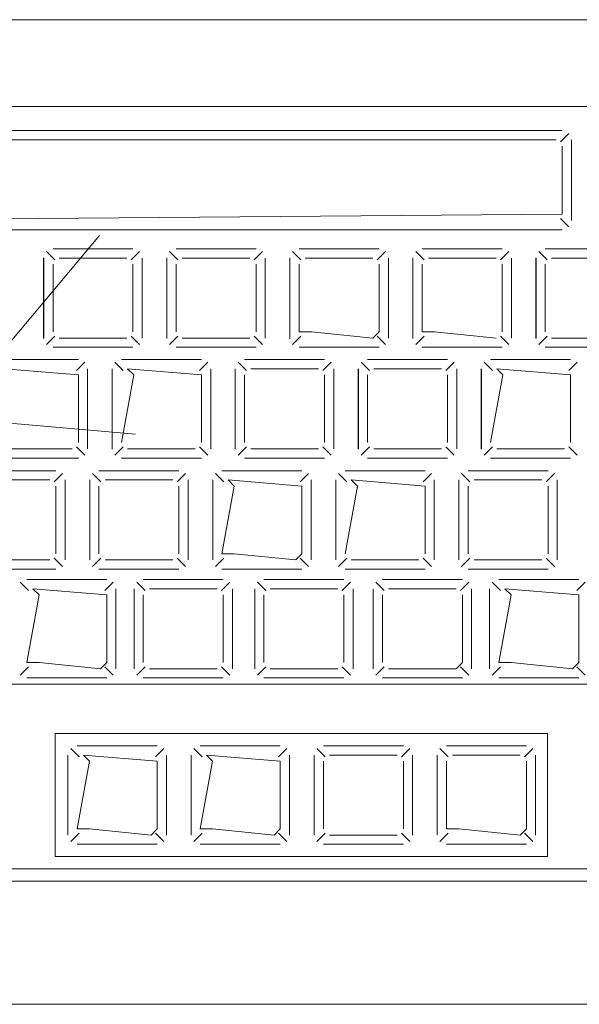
# Model space of a CAD drawing. Header units: feet. Extents: x 8 to 127, y 6 to 90.
# Tile 379 of 538: x 51.3948 to 51.4403, y 50.2827 to 50.3627. Entities that reach past the tile are written whole.
import ezdxf

# ---------------------------------------------------------------- set-up
doc = ezdxf.new("R2010")
doc.units = ezdxf.units.FT
doc.header["$MEASUREMENT"] = 0
doc.layers.add('MOBILARIO', color=8, linetype='Continuous')
doc.layers.add('NO ESPESSURA', color=250, linetype='Continuous')

msp = doc.modelspace()

# ---------------------------------------------------------------- linework, layer by layer
at = {"layer": 'MOBILARIO', "lineweight": 5}
for p, q in [((51.332661, 50.36268), (51.560661, 50.36268)), ((51.332661, 50.36268), (51.560661, 50.36268)), ((51.359661, 50.355619), (51.456161, 50.355619)), ((51.359661, 50.355619), (51.456161, 50.355619)), ((51.376963, 50.353664), (51.43886, 50.353664)), ((51.376963, 50.353664), (51.43886, 50.353664)), ((51.43836, 50.352914), (51.377463, 50.352914)), ((51.43836, 50.352914), (51.377463, 50.352914)), ((51.438713, 50.352768), (51.43939, 50.353444)), ((51.438713, 50.352768), (51.43939, 50.353444)), ((51.43961, 50.352914), (51.43961, 50.346369)), ((51.43961, 50.346369), (51.43961, 50.352914)), ((51.43961, 50.352914), (51.43961, 50.346369)), ((51.43961, 50.346369), (51.43961, 50.352914)), ((51.43886, 50.346869), (51.43886, 50.352414)), ((51.43886, 50.346869), (51.43886, 50.352414)), ((51.377463, 50.346369), (51.43886, 50.346869)), ((51.377463, 50.346369), (51.43886, 50.346869)), ((51.438713, 50.346516), (51.43939, 50.345839)), ((51.438713, 50.346516), (51.43939, 50.345839)), ((51.43886, 50.345619), (51.376963, 50.345619)), ((51.43886, 50.345619), (51.376963, 50.345619)), ((51.397485, 50.344066), (51.403985, 50.344066)), ((51.397485, 50.344066), (51.403985, 50.344066)), ((51.407485, 50.344066), (51.413985, 50.344066)), ((51.407485, 50.344066), (51.413985, 50.344066)), ((51.417485, 50.344066), (51.423985, 50.344066)), ((51.417485, 50.344066), (51.423985, 50.344066)), ((51.427485, 50.344066), (51.433985, 50.344066)), ((51.427485, 50.344066), (51.433985, 50.344066)), ((51.437485, 50.344066), (51.443985, 50.344066)), ((51.437485, 50.344066), (51.443985, 50.344066)), ((51.396723, 50.336779), (51.396723, 50.343324)), ((51.396723, 50.336779), (51.396723, 50.343324)), ((51.396735, 50.336816), (51.396735, 50.343316)), ((51.396735, 50.336816), (51.396735, 50.343316)), ((51.397632, 50.343169), (51.396955, 50.343846)), ((51.397632, 50.343169), (51.396955, 50.343846)), ((51.397985, 50.343316), (51.403485, 50.343316)), ((51.397985, 50.343316), (51.403485, 50.343316)), ((51.403839, 50.343169), (51.404516, 50.343846)), ((51.403839, 50.343169), (51.404516, 50.343846)), ((51.404735, 50.343316), (51.404735, 50.336816)), ((51.404735, 50.343316), (51.404735, 50.336816)), ((51.406723, 50.336779), (51.406723, 50.343324)), ((51.406723, 50.336779), (51.406723, 50.343324)), ((51.406735, 50.336816), (51.406735, 50.343316)), ((51.406735, 50.336816), (51.406735, 50.343316)), ((51.407632, 50.343169), (51.406955, 50.343846)), ((51.407632, 50.343169), (51.406955, 50.343846)), ((51.407985, 50.343316), (51.413485, 50.343316)), ((51.407985, 50.343316), (51.413485, 50.343316)), ((51.413839, 50.343169), (51.414516, 50.343846)), ((51.413839, 50.343169), (51.414516, 50.343846)), ((51.414735, 50.343316), (51.414735, 50.336816)), ((51.414735, 50.343316), (51.414735, 50.336816)), ((51.416723, 50.336779), (51.416723, 50.343324)), ((51.416723, 50.336779), (51.416723, 50.343324)), ((51.416735, 50.336816), (51.416735, 50.343316)), ((51.416735, 50.336816), (51.416735, 50.343316)), ((51.417632, 50.343169), (51.416955, 50.343846)), ((51.417632, 50.343169), (51.416955, 50.343846)), ((51.417985, 50.343316), (51.423485, 50.343316)), ((51.417985, 50.343316), (51.423485, 50.343316)), ((51.423839, 50.343169), (51.424516, 50.343846)), ((51.423839, 50.343169), (51.424516, 50.343846)), ((51.424735, 50.343316), (51.424735, 50.336816)), ((51.424735, 50.343316), (51.424735, 50.336816)), ((51.426723, 50.336779), (51.426723, 50.343324)), ((51.426723, 50.336779), (51.426723, 50.343324)), ((51.426735, 50.336816), (51.426735, 50.343316)), ((51.426735, 50.336816), (51.426735, 50.343316)), ((51.427632, 50.343169), (51.426955, 50.343846)), ((51.427632, 50.343169), (51.426955, 50.343846)), ((51.427985, 50.343316), (51.433485, 50.343316)), ((51.427985, 50.343316), (51.433485, 50.343316)), ((51.433839, 50.343169), (51.434516, 50.343846)), ((51.433839, 50.343169), (51.434516, 50.343846)), ((51.434735, 50.343316), (51.434735, 50.336816)), ((51.434735, 50.343316), (51.434735, 50.336816)), ((51.436723, 50.336779), (51.436723, 50.343324)), ((51.436723, 50.336779), (51.436723, 50.343324)), ((51.436735, 50.336816), (51.436735, 50.343316)), ((51.436735, 50.336816), (51.436735, 50.343316)), ((51.437632, 50.343169), (51.436955, 50.343846)), ((51.437632, 50.343169), (51.436955, 50.343846)), ((51.437985, 50.343316), (51.443485, 50.343316)), ((51.437985, 50.343316), (51.443485, 50.343316)), ((51.397485, 50.337316), (51.397485, 50.342816)), ((51.397485, 50.337316), (51.397485, 50.342816)), ((51.403985, 50.342816), (51.403985, 50.337316)), ((51.403985, 50.342816), (51.403985, 50.337316)), ((51.407485, 50.337316), (51.407485, 50.342816)), ((51.407485, 50.337316), (51.407485, 50.342816)), ((51.413985, 50.342816), (51.413985, 50.337316)), ((51.413985, 50.342816), (51.413985, 50.337316)), ((51.417485, 50.337316), (51.417485, 50.342816)), ((51.417485, 50.337316), (51.417485, 50.342816)), ((51.423985, 50.342816), (51.423985, 50.337316)), ((51.423985, 50.342816), (51.423985, 50.337316)), ((51.427485, 50.337316), (51.427485, 50.342816)), ((51.427485, 50.337316), (51.427485, 50.342816)), ((51.433985, 50.342816), (51.433985, 50.337316)), ((51.433985, 50.342816), (51.433985, 50.337316)), ((51.437485, 50.337316), (51.437485, 50.342816)), ((51.437485, 50.337316), (51.437485, 50.342816)), ((51.397632, 50.336962), (51.396955, 50.336285)), ((51.397632, 50.336962), (51.396955, 50.336285)), ((51.403485, 50.336816), (51.397985, 50.336816)), ((51.403485, 50.336816), (51.397985, 50.336816)), ((51.403839, 50.336962), (51.404516, 50.336285)), ((51.403839, 50.336962), (51.404516, 50.336285)), ((51.407632, 50.336962), (51.406955, 50.336285)), ((51.407632, 50.336962), (51.406955, 50.336285)), ((51.413485, 50.336816), (51.407985, 50.336816)), ((51.413485, 50.336816), (51.407985, 50.336816)), ((51.413839, 50.336962), (51.414516, 50.336285)), ((51.413839, 50.336962), (51.414516, 50.336285)), ((51.417632, 50.336962), (51.416955, 50.336285)), ((51.417632, 50.336962), (51.416955, 50.336285)), ((51.418485, 50.337316), (51.417485, 50.337316)), ((51.418485, 50.337316), (51.417485, 50.337316)), ((51.423485, 50.336816), (51.418485, 50.337316)), ((51.423485, 50.336816), (51.418485, 50.337316)), ((51.423985, 50.337316), (51.423485, 50.336816)), ((51.423985, 50.337316), (51.423485, 50.336816)), ((51.423839, 50.336962), (51.424516, 50.336285)), ((51.423839, 50.336962), (51.424516, 50.336285)), ((51.427632, 50.336962), (51.426955, 50.336285)), ((51.427632, 50.336962), (51.426955, 50.336285)), ((51.428485, 50.337316), (51.427485, 50.337316)), ((51.428485, 50.337316), (51.427485, 50.337316)), ((51.433485, 50.336816), (51.428485, 50.337316)), ((51.433485, 50.336816), (51.428485, 50.337316)), ((51.433839, 50.336962), (51.434516, 50.336285)), ((51.433839, 50.336962), (51.434516, 50.336285)), ((51.437632, 50.336962), (51.436955, 50.336285)), ((51.437632, 50.336962), (51.436955, 50.336285)), ((51.443485, 50.336816), (51.437985, 50.336816)), ((51.443485, 50.336816), (51.437985, 50.336816)), ((51.403985, 50.336066), (51.397485, 50.336066)), ((51.403985, 50.336066), (51.397485, 50.336066)), ((51.413985, 50.336066), (51.407485, 50.336066)), ((51.413985, 50.336066), (51.407485, 50.336066)), ((51.423985, 50.336066), (51.417485, 50.336066)), ((51.423985, 50.336066), (51.417485, 50.336066)), ((51.433985, 50.336066), (51.427485, 50.336066)), ((51.433985, 50.336066), (51.427485, 50.336066)), ((51.443985, 50.336066), (51.437485, 50.336066)), ((51.443985, 50.336066), (51.437485, 50.336066)), ((51.393048, 50.335066), (51.399548, 50.335066)), ((51.393048, 50.335066), (51.399548, 50.335066)), ((51.399402, 50.33417), (51.400078, 50.334846)), ((51.399402, 50.33417), (51.400078, 50.334846)), ((51.403195, 50.33417), (51.402518, 50.334846)), ((51.403195, 50.33417), (51.402518, 50.334846)), ((51.403048, 50.335066), (51.409548, 50.335066)), ((51.403048, 50.335066), (51.409548, 50.335066)), ((51.409402, 50.33417), (51.410078, 50.334846)), ((51.409402, 50.33417), (51.410078, 50.334846)), ((51.413195, 50.33417), (51.412518, 50.334846)), ((51.413195, 50.33417), (51.412518, 50.334846)), ((51.413048, 50.335066), (51.419548, 50.335066)), ((51.413048, 50.335066), (51.419548, 50.335066)), ((51.419402, 50.33417), (51.420078, 50.334846)), ((51.419402, 50.33417), (51.420078, 50.334846)), ((51.423195, 50.33417), (51.422518, 50.334846)), ((51.423195, 50.33417), (51.422518, 50.334846)), ((51.423048, 50.335066), (51.429548, 50.335066)), ((51.423048, 50.335066), (51.429548, 50.335066)), ((51.429402, 50.33417), (51.430078, 50.334846)), ((51.429402, 50.33417), (51.430078, 50.334846)), ((51.433195, 50.33417), (51.432518, 50.334846)), ((51.433195, 50.33417), (51.432518, 50.334846)), ((51.433048, 50.335066), (51.439548, 50.335066)), ((51.433048, 50.335066), (51.439548, 50.335066)), ((51.439402, 50.33417), (51.440078, 50.334846)), ((51.439402, 50.33417), (51.440078, 50.334846)), ((51.393548, 50.334316), (51.399548, 50.333816)), ((51.393548, 50.334316), (51.399548, 50.333816)), ((51.399548, 50.333816), (51.399548, 50.328316)), ((51.399548, 50.333816), (51.399548, 50.328316)), ((51.400298, 50.334316), (51.400298, 50.327816)), ((51.400298, 50.334316), (51.400298, 50.327816)), ((51.402286, 50.32778), (51.402286, 50.334325)), ((51.402286, 50.32778), (51.402286, 50.334325)), ((51.402298, 50.327816), (51.402298, 50.334316)), ((51.402298, 50.327816), (51.402298, 50.334316)), ((51.403048, 50.328316), (51.404048, 50.333816)), ((51.403048, 50.328316), (51.404048, 50.333816)), ((51.404048, 50.333816), (51.403548, 50.334316)), ((51.403548, 50.334316), (51.409548, 50.333816)), ((51.404048, 50.333816), (51.403548, 50.334316)), ((51.403548, 50.334316), (51.409548, 50.333816)), ((51.409548, 50.333816), (51.409548, 50.328316)), ((51.409548, 50.333816), (51.409548, 50.328316)), ((51.410298, 50.334316), (51.410298, 50.327816)), ((51.410298, 50.334316), (51.410298, 50.327816)), ((51.412286, 50.32778), (51.412286, 50.334325)), ((51.412286, 50.32778), (51.412286, 50.334325)), ((51.412298, 50.327816), (51.412298, 50.334316)), ((51.412298, 50.327816), (51.412298, 50.334316)), ((51.413048, 50.328316), (51.413048, 50.333816)), ((51.413048, 50.328316), (51.413048, 50.333816)), ((51.413548, 50.334316), (51.419048, 50.334316)), ((51.413548, 50.334316), (51.419048, 50.334316)), ((51.419548, 50.333816), (51.419548, 50.328316)), ((51.419548, 50.333816), (51.419548, 50.328316)), ((51.420298, 50.334316), (51.420298, 50.327816)), ((51.420298, 50.334316), (51.420298, 50.327816)), ((51.422286, 50.32778), (51.422286, 50.334325)), ((51.422286, 50.32778), (51.422286, 50.334325)), ((51.422298, 50.327816), (51.422298, 50.334316)), ((51.422298, 50.327816), (51.422298, 50.334316)), ((51.423048, 50.328316), (51.423048, 50.333816)), ((51.423048, 50.328316), (51.423048, 50.333816)), ((51.423548, 50.334316), (51.429048, 50.334316)), ((51.423548, 50.334316), (51.429048, 50.334316)), ((51.429548, 50.333816), (51.429548, 50.328316)), ((51.429548, 50.333816), (51.429548, 50.328316)), ((51.430298, 50.334316), (51.430298, 50.327816)), ((51.430298, 50.334316), (51.430298, 50.327816)), ((51.432286, 50.32778), (51.432286, 50.334325)), ((51.432286, 50.32778), (51.432286, 50.334325)), ((51.432298, 50.327816), (51.432298, 50.334316)), ((51.432298, 50.327816), (51.432298, 50.334316)), ((51.433048, 50.328316), (51.434048, 50.333816)), ((51.433048, 50.328316), (51.434048, 50.333816)), ((51.434048, 50.333816), (51.433548, 50.334316)), ((51.433548, 50.334316), (51.439548, 50.333816)), ((51.434048, 50.333816), (51.433548, 50.334316)), ((51.433548, 50.334316), (51.439548, 50.333816)), ((51.439548, 50.333816), (51.439548, 50.328316)), ((51.439548, 50.333816), (51.439548, 50.328316)), ((51.399048, 50.327816), (51.393548, 50.327816)), ((51.399048, 50.327816), (51.393548, 50.327816)), ((51.399402, 50.327962), (51.400078, 50.327286)), ((51.399402, 50.327962), (51.400078, 50.327286)), ((51.403195, 50.327962), (51.402518, 50.327286)), ((51.403195, 50.327962), (51.402518, 50.327286)), ((51.409048, 50.327816), (51.403548, 50.327816)), ((51.409048, 50.327816), (51.403548, 50.327816)), ((51.409402, 50.327962), (51.410078, 50.327286)), ((51.409402, 50.327962), (51.410078, 50.327286)), ((51.413195, 50.327962), (51.412518, 50.327286)), ((51.413195, 50.327962), (51.412518, 50.327286)), ((51.419048, 50.327816), (51.413548, 50.327816)), ((51.419048, 50.327816), (51.413548, 50.327816)), ((51.419402, 50.327962), (51.420078, 50.327286)), ((51.419402, 50.327962), (51.420078, 50.327286)), ((51.423195, 50.327962), (51.422518, 50.327286)), ((51.423195, 50.327962), (51.422518, 50.327286)), ((51.429048, 50.327816), (51.423548, 50.327816)), ((51.429048, 50.327816), (51.423548, 50.327816)), ((51.429402, 50.327962), (51.430078, 50.327286)), ((51.429402, 50.327962), (51.430078, 50.327286)), ((51.433195, 50.327962), (51.432518, 50.327286)), ((51.433195, 50.327962), (51.432518, 50.327286)), ((51.439048, 50.327816), (51.433548, 50.327816)), ((51.439048, 50.327816), (51.433548, 50.327816)), ((51.439402, 50.327962), (51.440078, 50.327286)), ((51.439402, 50.327962), (51.440078, 50.327286)), ((51.399548, 50.327066), (51.393048, 50.327066)), ((51.399548, 50.327066), (51.393048, 50.327066)), ((51.409548, 50.327066), (51.403048, 50.327066)), ((51.409548, 50.327066), (51.403048, 50.327066)), ((51.419548, 50.327066), (51.413048, 50.327066)), ((51.419548, 50.327066), (51.413048, 50.327066)), ((51.429548, 50.327066), (51.423048, 50.327066)), ((51.429548, 50.327066), (51.423048, 50.327066)), ((51.439548, 50.327066), (51.433048, 50.327066)), ((51.439548, 50.327066), (51.433048, 50.327066)), ((51.391216, 50.32603), (51.397716, 50.32603)), ((51.391216, 50.32603), (51.397716, 50.32603)), ((51.397569, 50.325133), (51.398246, 50.32581)), ((51.397569, 50.325133), (51.398246, 50.32581)), ((51.401362, 50.325133), (51.400685, 50.32581)), ((51.401362, 50.325133), (51.400685, 50.32581)), ((51.401216, 50.32603), (51.407716, 50.32603)), ((51.401216, 50.32603), (51.407716, 50.32603)), ((51.407569, 50.325133), (51.408246, 50.32581)), ((51.407569, 50.325133), (51.408246, 50.32581)), ((51.411362, 50.325133), (51.410685, 50.32581)), ((51.411362, 50.325133), (51.410685, 50.32581)), ((51.411216, 50.32603), (51.417716, 50.32603)), ((51.411216, 50.32603), (51.417716, 50.32603)), ((51.417569, 50.325133), (51.418246, 50.32581)), ((51.417569, 50.325133), (51.418246, 50.32581)), ((51.421362, 50.325133), (51.420685, 50.32581)), ((51.421362, 50.325133), (51.420685, 50.32581)), ((51.421216, 50.32603), (51.427716, 50.32603)), ((51.421216, 50.32603), (51.427716, 50.32603)), ((51.427569, 50.325133), (51.428246, 50.32581)), ((51.427569, 50.325133), (51.428246, 50.32581)), ((51.431362, 50.325133), (51.430685, 50.32581)), ((51.431362, 50.325133), (51.430685, 50.32581)), ((51.431216, 50.32603), (51.437716, 50.32603)), ((51.431216, 50.32603), (51.437716, 50.32603)), ((51.437569, 50.325133), (51.438246, 50.32581)), ((51.437569, 50.325133), (51.438246, 50.32581)), ((51.391716, 50.32528), (51.397216, 50.32528)), ((51.391716, 50.32528), (51.397216, 50.32528)), ((51.398466, 50.32528), (51.398466, 50.31878)), ((51.398466, 50.32528), (51.398466, 50.31878)), ((51.400466, 50.31878), (51.400466, 50.32528)), ((51.400466, 50.31878), (51.400466, 50.32528)), ((51.401716, 50.32528), (51.407216, 50.32528)), ((51.401716, 50.32528), (51.407216, 50.32528)), ((51.408466, 50.32528), (51.408466, 50.31878)), ((51.408466, 50.32528), (51.408466, 50.31878)), ((51.410466, 50.31878), (51.410466, 50.32528)), ((51.410466, 50.31878), (51.410466, 50.32528)), ((51.412216, 50.32478), (51.411716, 50.32528)), ((51.411716, 50.32528), (51.417716, 50.32478)), ((51.412216, 50.32478), (51.411716, 50.32528)), ((51.411716, 50.32528), (51.417716, 50.32478)), ((51.418466, 50.32528), (51.418466, 50.31878)), ((51.418466, 50.32528), (51.418466, 50.31878)), ((51.420466, 50.31878), (51.420466, 50.32528)), ((51.420466, 50.31878), (51.420466, 50.32528)), ((51.422216, 50.32478), (51.421716, 50.32528)), ((51.421716, 50.32528), (51.427716, 50.32478)), ((51.422216, 50.32478), (51.421716, 50.32528)), ((51.421716, 50.32528), (51.427716, 50.32478)), ((51.428466, 50.32528), (51.428466, 50.31878)), ((51.428466, 50.32528), (51.428466, 50.31878)), ((51.430466, 50.31878), (51.430466, 50.32528)), ((51.430466, 50.31878), (51.430466, 50.32528)), ((51.431716, 50.32528), (51.437216, 50.32528)), ((51.431716, 50.32528), (51.437216, 50.32528)), ((51.438466, 50.32528), (51.438466, 50.31878)), ((51.438466, 50.32528), (51.438466, 50.31878)), ((51.397716, 50.32478), (51.397716, 50.31928)), ((51.397716, 50.32478), (51.397716, 50.31928)), ((51.401216, 50.31928), (51.401216, 50.32478)), ((51.401216, 50.31928), (51.401216, 50.32478)), ((51.407716, 50.32478), (51.407716, 50.31928)), ((51.407716, 50.32478), (51.407716, 50.31928)), ((51.411216, 50.31928), (51.412216, 50.32478)), ((51.411216, 50.31928), (51.412216, 50.32478)), ((51.417716, 50.32478), (51.417716, 50.31928)), ((51.417716, 50.32478), (51.417716, 50.31928)), ((51.421216, 50.31928), (51.422216, 50.32478)), ((51.421216, 50.31928), (51.422216, 50.32478)), ((51.427716, 50.32478), (51.427716, 50.31928)), ((51.427716, 50.32478), (51.427716, 50.31928)), ((51.431216, 50.31928), (51.431216, 50.32478)), ((51.431216, 50.31928), (51.431216, 50.32478)), ((51.437716, 50.32478), (51.437716, 50.31928)), ((51.437716, 50.32478), (51.437716, 50.31928)), ((51.412216, 50.31928), (51.411216, 50.31928)), ((51.412216, 50.31928), (51.411216, 50.31928)), ((51.417216, 50.31878), (51.412216, 50.31928)), ((51.417216, 50.31878), (51.412216, 50.31928)), ((51.417716, 50.31928), (51.417216, 50.31878)), ((51.417716, 50.31928), (51.417216, 50.31878)), ((51.397216, 50.31878), (51.391716, 50.31878)), ((51.397216, 50.31878), (51.391716, 50.31878)), ((51.397569, 50.318926), (51.398246, 50.318249)), ((51.397569, 50.318926), (51.398246, 50.318249)), ((51.401362, 50.318926), (51.400685, 50.318249)), ((51.401362, 50.318926), (51.400685, 50.318249)), ((51.407216, 50.31878), (51.401716, 50.31878)), ((51.407216, 50.31878), (51.401716, 50.31878)), ((51.407569, 50.318926), (51.408246, 50.318249)), ((51.407569, 50.318926), (51.408246, 50.318249)), ((51.411362, 50.318926), (51.410685, 50.318249)), ((51.411362, 50.318926), (51.410685, 50.318249)), ((51.417569, 50.318926), (51.418246, 50.318249)), ((51.417569, 50.318926), (51.418246, 50.318249)), ((51.421362, 50.318926), (51.420685, 50.318249)), ((51.421362, 50.318926), (51.420685, 50.318249)), ((51.427216, 50.31878), (51.421716, 50.31878)), ((51.427216, 50.31878), (51.421716, 50.31878)), ((51.427569, 50.318926), (51.428246, 50.318249)), ((51.427569, 50.318926), (51.428246, 50.318249)), ((51.431362, 50.318926), (51.430685, 50.318249)), ((51.431362, 50.318926), (51.430685, 50.318249)), ((51.437216, 50.31878), (51.431716, 50.31878)), ((51.437216, 50.31878), (51.431716, 50.31878)), ((51.437569, 50.318926), (51.438246, 50.318249)), ((51.437569, 50.318926), (51.438246, 50.318249)), ((51.397716, 50.31803), (51.391216, 50.31803)), ((51.397716, 50.31803), (51.391216, 50.31803)), ((51.407716, 50.31803), (51.401216, 50.31803)), ((51.407716, 50.31803), (51.401216, 50.31803)), ((51.417716, 50.31803), (51.411216, 50.31803)), ((51.417716, 50.31803), (51.411216, 50.31803)), ((51.427716, 50.31803), (51.421216, 50.31803)), ((51.427716, 50.31803), (51.421216, 50.31803)), ((51.437716, 50.31803), (51.431216, 50.31803)), ((51.437716, 50.31803), (51.431216, 50.31803)), ((51.395497, 50.3163), (51.39482, 50.316977)), ((51.395497, 50.3163), (51.39482, 50.316977)), ((51.39535, 50.317196), (51.40185, 50.317196)), ((51.39535, 50.317196), (51.40185, 50.317196)), ((51.401704, 50.3163), (51.402381, 50.316977)), ((51.401704, 50.3163), (51.402381, 50.316977)), ((51.404966, 50.3163), (51.404289, 50.316977)), ((51.404966, 50.3163), (51.404289, 50.316977)), ((51.40482, 50.317196), (51.41132, 50.317196)), ((51.40482, 50.317196), (51.41132, 50.317196)), ((51.411173, 50.3163), (51.41185, 50.316977)), ((51.411173, 50.3163), (51.41185, 50.316977)), ((51.414775, 50.3163), (51.414099, 50.316977)), ((51.414775, 50.3163), (51.414099, 50.316977)), ((51.414629, 50.317196), (51.421129, 50.317196)), ((51.414629, 50.317196), (51.421129, 50.317196)), ((51.420983, 50.3163), (51.421659, 50.316977)), ((51.420983, 50.3163), (51.421659, 50.316977)), ((51.424397, 50.3163), (51.42372, 50.316977)), ((51.424397, 50.3163), (51.42372, 50.316977)), ((51.424251, 50.317196), (51.430751, 50.317196)), ((51.424251, 50.317196), (51.430751, 50.317196)), ((51.430604, 50.3163), (51.431281, 50.316977)), ((51.430604, 50.3163), (51.431281, 50.316977)), ((51.433853, 50.3163), (51.433176, 50.316977)), ((51.433853, 50.3163), (51.433176, 50.316977)), ((51.433707, 50.317196), (51.440207, 50.317196)), ((51.433707, 50.317196), (51.440207, 50.317196)), ((51.44006, 50.3163), (51.440737, 50.316977)), ((51.44006, 50.3163), (51.440737, 50.316977)), ((51.39635, 50.315946), (51.39585, 50.316446)), ((51.39585, 50.316446), (51.40185, 50.315946)), ((51.39635, 50.315946), (51.39585, 50.316446)), ((51.39585, 50.316446), (51.40185, 50.315946)), ((51.4026, 50.316446), (51.4026, 50.309946)), ((51.4026, 50.316446), (51.4026, 50.309946)), ((51.40407, 50.309946), (51.40407, 50.316446)), ((51.40407, 50.309946), (51.40407, 50.316446)), ((51.40532, 50.316446), (51.41082, 50.316446)), ((51.40532, 50.316446), (51.41082, 50.316446)), ((51.41207, 50.316446), (51.41207, 50.309946)), ((51.41207, 50.316446), (51.41207, 50.309946)), ((51.413879, 50.309946), (51.413879, 50.316446)), ((51.413879, 50.309946), (51.413879, 50.316446)), ((51.415129, 50.316446), (51.420629, 50.316446)), ((51.415129, 50.316446), (51.420629, 50.316446)), ((51.421879, 50.316446), (51.421879, 50.309946)), ((51.421879, 50.316446), (51.421879, 50.309946)), ((51.423501, 50.309946), (51.423501, 50.316446)), ((51.423501, 50.309946), (51.423501, 50.316446)), ((51.424751, 50.316446), (51.430251, 50.316446)), ((51.424751, 50.316446), (51.430251, 50.316446)), ((51.431501, 50.316446), (51.431501, 50.309946)), ((51.431501, 50.316446), (51.431501, 50.309946)), ((51.432957, 50.309946), (51.432957, 50.316446)), ((51.432957, 50.309946), (51.432957, 50.316446)), ((51.434707, 50.315946), (51.434207, 50.316446)), ((51.434207, 50.316446), (51.440207, 50.315946)), ((51.434707, 50.315946), (51.434207, 50.316446)), ((51.434207, 50.316446), (51.440207, 50.315946)), ((51.39535, 50.310446), (51.39635, 50.315946)), ((51.39535, 50.310446), (51.39635, 50.315946)), ((51.40185, 50.315946), (51.40185, 50.310446)), ((51.40185, 50.315946), (51.40185, 50.310446)), ((51.40482, 50.310446), (51.40482, 50.315946)), ((51.40482, 50.310446), (51.40482, 50.315946)), ((51.41132, 50.315946), (51.41132, 50.310446)), ((51.41132, 50.315946), (51.41132, 50.310446)), ((51.414629, 50.310446), (51.414629, 50.315946)), ((51.414629, 50.310446), (51.414629, 50.315946)), ((51.421129, 50.315946), (51.421129, 50.310446)), ((51.421129, 50.315946), (51.421129, 50.310446)), ((51.424251, 50.310446), (51.424251, 50.315946)), ((51.424251, 50.310446), (51.424251, 50.315946)), ((51.430751, 50.315946), (51.430751, 50.310446)), ((51.430751, 50.315946), (51.430751, 50.310446)), ((51.433707, 50.310446), (51.434707, 50.315946)), ((51.433707, 50.310446), (51.434707, 50.315946)), ((51.440207, 50.315946), (51.440207, 50.310446)), ((51.440207, 50.315946), (51.440207, 50.310446)), ((51.39635, 50.310446), (51.39535, 50.310446)), ((51.39635, 50.310446), (51.39535, 50.310446)), ((51.40135, 50.309946), (51.39635, 50.310446)), ((51.40135, 50.309946), (51.39635, 50.310446)), ((51.40185, 50.310446), (51.40135, 50.309946)), ((51.40185, 50.310446), (51.40135, 50.309946)), ((51.430751, 50.310446), (51.430251, 50.309946)), ((51.430751, 50.310446), (51.430251, 50.309946)), ((51.434707, 50.310446), (51.433707, 50.310446)), ((51.434707, 50.310446), (51.433707, 50.310446)), ((51.439707, 50.309946), (51.434707, 50.310446)), ((51.439707, 50.309946), (51.434707, 50.310446)), ((51.440207, 50.310446), (51.439707, 50.309946)), ((51.440207, 50.310446), (51.439707, 50.309946)), ((51.395497, 50.310093), (51.39482, 50.309416)), ((51.395497, 50.310093), (51.39482, 50.309416)), ((51.401704, 50.310093), (51.402381, 50.309416)), ((51.401704, 50.310093), (51.402381, 50.309416)), ((51.404966, 50.310093), (51.404289, 50.309416)), ((51.404966, 50.310093), (51.404289, 50.309416)), ((51.41082, 50.309946), (51.40532, 50.309946)), ((51.41082, 50.309946), (51.40532, 50.309946)), ((51.411173, 50.310093), (51.41185, 50.309416)), ((51.411173, 50.310093), (51.41185, 50.309416)), ((51.414775, 50.310093), (51.414099, 50.309416)), ((51.414775, 50.310093), (51.414099, 50.309416)), ((51.420629, 50.309946), (51.415129, 50.309946)), ((51.420629, 50.309946), (51.415129, 50.309946)), ((51.420983, 50.310093), (51.421659, 50.309416)), ((51.420983, 50.310093), (51.421659, 50.309416)), ((51.424397, 50.310093), (51.42372, 50.309416)), ((51.424397, 50.310093), (51.42372, 50.309416)), ((51.430251, 50.309946), (51.424751, 50.309946)), ((51.430251, 50.309946), (51.424751, 50.309946)), ((51.430604, 50.310093), (51.431281, 50.309416)), ((51.430604, 50.310093), (51.431281, 50.309416)), ((51.433853, 50.310093), (51.433176, 50.309416)), ((51.433853, 50.310093), (51.433176, 50.309416)), ((51.44006, 50.310093), (51.440737, 50.309416)), ((51.44006, 50.310093), (51.440737, 50.309416)), ((51.40185, 50.309196), (51.39535, 50.309196)), ((51.40185, 50.309196), (51.39535, 50.309196)), ((51.41132, 50.309196), (51.40482, 50.309196)), ((51.41132, 50.309196), (51.40482, 50.309196)), ((51.421129, 50.309196), (51.414629, 50.309196)), ((51.421129, 50.309196), (51.414629, 50.309196)), ((51.430751, 50.309196), (51.424251, 50.309196)), ((51.430751, 50.309196), (51.424251, 50.309196)), ((51.440207, 50.309196), (51.433707, 50.309196)), ((51.440207, 50.309196), (51.433707, 50.309196)), ((51.481161, 50.30868), (51.336661, 50.30868)), ((51.481161, 50.30868), (51.336661, 50.30868)), ((51.397661, 50.29468), (51.397661, 50.30468)), ((51.397661, 50.30468), (51.437661, 50.30468)), ((51.397661, 50.29468), (51.397661, 50.30468)), ((51.397661, 50.30468), (51.437661, 50.30468)), ((51.437661, 50.30468), (51.437661, 50.29468)), ((51.437661, 50.30468), (51.437661, 50.29468)), ((51.399599, 50.302783), (51.398922, 50.30346)), ((51.399599, 50.302783), (51.398922, 50.30346)), ((51.399453, 50.30368), (51.405953, 50.30368)), ((51.399453, 50.30368), (51.405953, 50.30368)), ((51.405806, 50.302783), (51.406483, 50.30346)), ((51.405806, 50.302783), (51.406483, 50.30346)), ((51.409599, 50.302783), (51.408922, 50.30346)), ((51.409599, 50.302783), (51.408922, 50.30346)), ((51.409453, 50.30368), (51.415953, 50.30368)), ((51.409453, 50.30368), (51.415953, 50.30368)), ((51.415806, 50.302783), (51.416483, 50.30346)), ((51.415806, 50.302783), (51.416483, 50.30346)), ((51.419599, 50.302783), (51.418922, 50.30346)), ((51.419599, 50.302783), (51.418922, 50.30346)), ((51.419453, 50.30368), (51.425953, 50.30368)), ((51.419453, 50.30368), (51.425953, 50.30368)), ((51.425806, 50.302783), (51.426483, 50.30346)), ((51.425806, 50.302783), (51.426483, 50.30346)), ((51.429599, 50.302783), (51.428922, 50.30346)), ((51.429599, 50.302783), (51.428922, 50.30346)), ((51.429453, 50.30368), (51.435953, 50.30368)), ((51.429453, 50.30368), (51.435953, 50.30368)), ((51.435806, 50.302783), (51.436483, 50.30346)), ((51.435806, 50.302783), (51.436483, 50.30346)), ((51.398703, 50.29643), (51.398703, 50.30293)), ((51.398703, 50.29643), (51.398703, 50.30293)), ((51.399453, 50.29693), (51.400453, 50.30243)), ((51.399453, 50.29693), (51.400453, 50.30243)), ((51.400453, 50.30243), (51.399953, 50.30293)), ((51.399953, 50.30293), (51.405953, 50.30243)), ((51.400453, 50.30243), (51.399953, 50.30293)), ((51.399953, 50.30293), (51.405953, 50.30243)), ((51.405953, 50.30243), (51.405953, 50.29693)), ((51.405953, 50.30243), (51.405953, 50.29693)), ((51.406703, 50.30293), (51.406703, 50.29643)), ((51.406703, 50.30293), (51.406703, 50.29643)), ((51.408703, 50.29643), (51.408703, 50.30293)), ((51.408703, 50.29643), (51.408703, 50.30293)), ((51.409453, 50.29693), (51.410453, 50.30243)), ((51.409453, 50.29693), (51.410453, 50.30243)), ((51.410453, 50.30243), (51.409953, 50.30293)), ((51.409953, 50.30293), (51.415953, 50.30243)), ((51.410453, 50.30243), (51.409953, 50.30293)), ((51.409953, 50.30293), (51.415953, 50.30243)), ((51.415953, 50.30243), (51.415953, 50.29693)), ((51.415953, 50.30243), (51.415953, 50.29693)), ((51.416703, 50.30293), (51.416703, 50.29643)), ((51.416703, 50.30293), (51.416703, 50.29643)), ((51.418703, 50.29643), (51.418703, 50.30293)), ((51.418703, 50.29643), (51.418703, 50.30293)), ((51.419453, 50.29693), (51.419453, 50.30243)), ((51.419453, 50.29693), (51.419453, 50.30243)), ((51.419953, 50.30293), (51.425453, 50.30293)), ((51.419953, 50.30293), (51.425453, 50.30293)), ((51.425953, 50.30243), (51.425953, 50.29693)), ((51.425953, 50.30243), (51.425953, 50.29693)), ((51.426703, 50.30293), (51.426703, 50.29643)), ((51.426703, 50.30293), (51.426703, 50.29643)), ((51.428703, 50.29643), (51.428703, 50.30293)), ((51.428703, 50.29643), (51.428703, 50.30293)), ((51.429453, 50.29693), (51.429453, 50.30243)), ((51.429453, 50.29693), (51.429453, 50.30243)), ((51.429953, 50.30293), (51.435453, 50.30293)), ((51.429953, 50.30293), (51.435453, 50.30293)), ((51.435953, 50.30243), (51.435953, 50.29693)), ((51.435953, 50.30243), (51.435953, 50.29693)), ((51.436703, 50.30293), (51.436703, 50.29643)), ((51.436703, 50.30293), (51.436703, 50.29643)), ((51.400453, 50.29693), (51.399453, 50.29693)), ((51.400453, 50.29693), (51.399453, 50.29693)), ((51.405453, 50.29643), (51.400453, 50.29693)), ((51.405453, 50.29643), (51.400453, 50.29693)), ((51.405953, 50.29693), (51.405453, 50.29643)), ((51.405953, 50.29693), (51.405453, 50.29643)), ((51.410453, 50.29693), (51.409453, 50.29693)), ((51.410453, 50.29693), (51.409453, 50.29693)), ((51.415453, 50.29643), (51.410453, 50.29693)), ((51.415453, 50.29643), (51.410453, 50.29693)), ((51.415953, 50.29693), (51.415453, 50.29643)), ((51.415953, 50.29693), (51.415453, 50.29643)), ((51.430453, 50.29693), (51.429453, 50.29693)), ((51.430453, 50.29693), (51.429453, 50.29693)), ((51.435453, 50.29643), (51.430453, 50.29693)), ((51.435453, 50.29643), (51.430453, 50.29693)), ((51.435953, 50.29693), (51.435453, 50.29643)), ((51.435953, 50.29693), (51.435453, 50.29643)), ((51.399599, 50.296576), (51.398922, 50.295899)), ((51.399599, 50.296576), (51.398922, 50.295899)), ((51.405806, 50.296576), (51.406483, 50.295899)), ((51.405806, 50.296576), (51.406483, 50.295899)), ((51.409599, 50.296576), (51.408922, 50.295899)), ((51.409599, 50.296576), (51.408922, 50.295899)), ((51.415806, 50.296576), (51.416483, 50.295899)), ((51.415806, 50.296576), (51.416483, 50.295899)), ((51.419599, 50.296576), (51.418922, 50.295899)), ((51.419599, 50.296576), (51.418922, 50.295899)), ((51.425453, 50.29643), (51.419953, 50.29643)), ((51.425453, 50.29643), (51.419953, 50.29643)), ((51.425806, 50.296576), (51.426483, 50.295899)), ((51.425806, 50.296576), (51.426483, 50.295899)), ((51.429599, 50.296576), (51.428922, 50.295899)), ((51.429599, 50.296576), (51.428922, 50.295899)), ((51.435806, 50.296576), (51.436483, 50.295899)), ((51.435806, 50.296576), (51.436483, 50.295899)), ((51.405953, 50.29568), (51.399453, 50.29568)), ((51.405953, 50.29568), (51.399453, 50.29568)), ((51.415953, 50.29568), (51.409453, 50.29568)), ((51.415953, 50.29568), (51.409453, 50.29568)), ((51.425953, 50.29568), (51.419453, 50.29568)), ((51.425953, 50.29568), (51.419453, 50.29568)), ((51.435953, 50.29568), (51.429453, 50.29568)), ((51.435953, 50.29568), (51.429453, 50.29568)), ((51.437661, 50.29468), (51.397661, 50.29468)), ((51.437661, 50.29468), (51.397661, 50.29468)), ((51.336661, 50.29368), (51.514661, 50.29368)), ((51.336661, 50.29368), (51.514661, 50.29368)), ((51.514661, 50.29268), (51.336661, 50.29268)), ((51.514661, 50.29268), (51.336661, 50.29268)), ((51.560661, 50.28268), (51.332661, 50.28268)), ((51.560661, 50.28268), (51.332661, 50.28268))]:
    msp.add_line(p, q, dxfattribs=at)
at = {"layer": 'MOBILARIO'}
for centre in [(51.43836, 50.346869), (51.43836, 50.346869), (51.417985, 50.337316), (51.417985, 50.337316), (51.423485, 50.337316), (51.423485, 50.337316), (51.427985, 50.337316), (51.427985, 50.337316), (51.399048, 50.333816), (51.399048, 50.333816), (51.403548, 50.333816), (51.403548, 50.333816), (51.409048, 50.333816), (51.409048, 50.333816), (51.433548, 50.333816), (51.433548, 50.333816), (51.439048, 50.333816), (51.439048, 50.333816), (51.411716, 50.32478), (51.411716, 50.32478), (51.417216, 50.32478), (51.417216, 50.32478), (51.421716, 50.32478), (51.421716, 50.32478), (51.427216, 50.32478), (51.427216, 50.32478), (51.411716, 50.31928), (51.411716, 50.31928), (51.417216, 50.31928), (51.417216, 50.31928), (51.39585, 50.315946), (51.39585, 50.315946), (51.40135, 50.315946), (51.40135, 50.315946), (51.434207, 50.315946), (51.434207, 50.315946), (51.439707, 50.315946), (51.439707, 50.315946), (51.39585, 50.310446), (51.39585, 50.310446), (51.40135, 50.310446), (51.40135, 50.310446), (51.430251, 50.310446), (51.430251, 50.310446), (51.434207, 50.310446), (51.434207, 50.310446), (51.439707, 50.310446), (51.439707, 50.310446), (51.399953, 50.30243), (51.399953, 50.30243), (51.405453, 50.30243), (51.405453, 50.30243), (51.409953, 50.30243), (51.409953, 50.30243), (51.415453, 50.30243), (51.415453, 50.30243), (51.399953, 50.29693), (51.399953, 50.29693), (51.405453, 50.29693), (51.405453, 50.29693), (51.409953, 50.29693), (51.409953, 50.29693), (51.415453, 50.29693), (51.415453, 50.29693), (51.429953, 50.29693), (51.429953, 50.29693), (51.435453, 50.29693), (51.435453, 50.29693)]:
    msp.add_arc(centre, 0.0005, 0, 0, dxfattribs=at)
at = {"layer": 'NO ESPESSURA', "linetype": 'Continuous', "lineweight": 5}
for p, q in [((51.389013, 50.330557), (51.401258, 50.34515)), ((51.388993, 50.330336), (51.404175, 50.329008))]:
    msp.add_line(p, q, dxfattribs=at)

doc.saveas('drawing.dxf')
